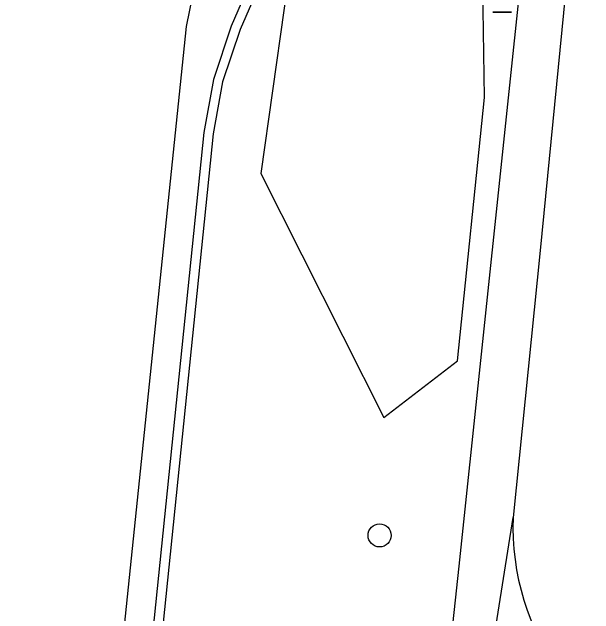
# Model space of a CAD drawing. Extents: x 162157 to 163165, y 378998 to 380775.
# Drawn here: x 162241.95 to 162266.54, y 380702.54 to 380727.99 of the extents above; entities that cross this region are included whole.
import ezdxf

# ---------------------------------------------------------------- set-up
doc = ezdxf.new("R2010")
doc.units = 0
for name, color, linetype in [('IMGEO_Afvalbak', 7, 'Continuous'), ('IMGEO_Berm_open', 7, 'Continuous'), ('IMGEO_Boom', 7, 'Continuous'), ('IMGEO_Fietspad_gesloten', 7, 'Continuous'), ('IMGEO_Groenvoorziening', 7, 'Continuous'), ('IMGEO_Rijbaan_lokaal_gesloten', 7, 'Continuous'), ('IMGEO_Voetpad_halfverhard', 7, 'Continuous')]:
    doc.layers.add(name, color=color, linetype=linetype)

msp = doc.modelspace()

# ---------------------------------------------------------------- linework, layer by layer
at = {"layer": 'IMGEO_Afvalbak'}
for p, q in [((162263.051, 380727.989), (162262.261, 380727.989)), ((162262.261, 380727.989), (162263.051, 380727.989))]:
    msp.add_line(p, q, dxfattribs=at)
at = {"layer": 'IMGEO_Berm_open'}
msp.add_lwpolyline([(162255.087, 380735.35), (162253.542, 380731.766), (162251.583, 380727.255), (162250.85, 380725.045), (162250.454, 380722.844), (162244.52, 380664.854), (162242.811, 380650.15), (162243.153, 380650.114), (162243.046, 380649.097)], dxfattribs=at)
at = {"layer": 'IMGEO_Boom'}
msp.add_circle((162257.482, 380705.862), 0.489, dxfattribs=at)
at = {"layer": 'IMGEO_Fietspad_gesloten'}
msp.add_lwpolyline([(162256.792, 380740.254), (162256.13, 380738.729), (162251.209, 380727.398), (162250.461, 380725.144), (162250.058, 380722.9), (162244.125, 380664.919), (162242.396, 380650.178)], dxfattribs=at)
at = {"layer": 'IMGEO_Groenvoorziening'}
msp.add_lwpolyline([(162255.087, 380735.35), (162253.948, 380731.657), (162252.466, 380721.162), (162257.659, 380710.848), (162260.781, 380713.238), (162261.92, 380724.379), (162261.772, 380733.687), (162258.604, 380740.039)], dxfattribs=at)
at = {"layer": 'IMGEO_Rijbaan_lokaal_gesloten'}
msp.add_lwpolyline([(162241.949, 380656.016), (162242.031, 380656.816), (162249.323, 380727.384), (162251.294, 380737.065)], dxfattribs=at)
at = {"layer": 'IMGEO_Voetpad_halfverhard'}
for points in [[(162264.733, 380741.78), (162264.584, 380740.155), (162260.824, 380704.563), (162254.688, 380647.621)], [(162266.541, 380741.051), (162266.388, 380739.599), (162264.271, 380717.908), (162263.12, 380706.619)], [(162262.306, 380701.467), (162263.12, 380706.619)]]:
    msp.add_lwpolyline(points, dxfattribs=at)
msp.add_arc((162273.845, 380706.243), 10.731, 177.9938, 215.8462, dxfattribs=at)

doc.saveas('drawing.dxf')
